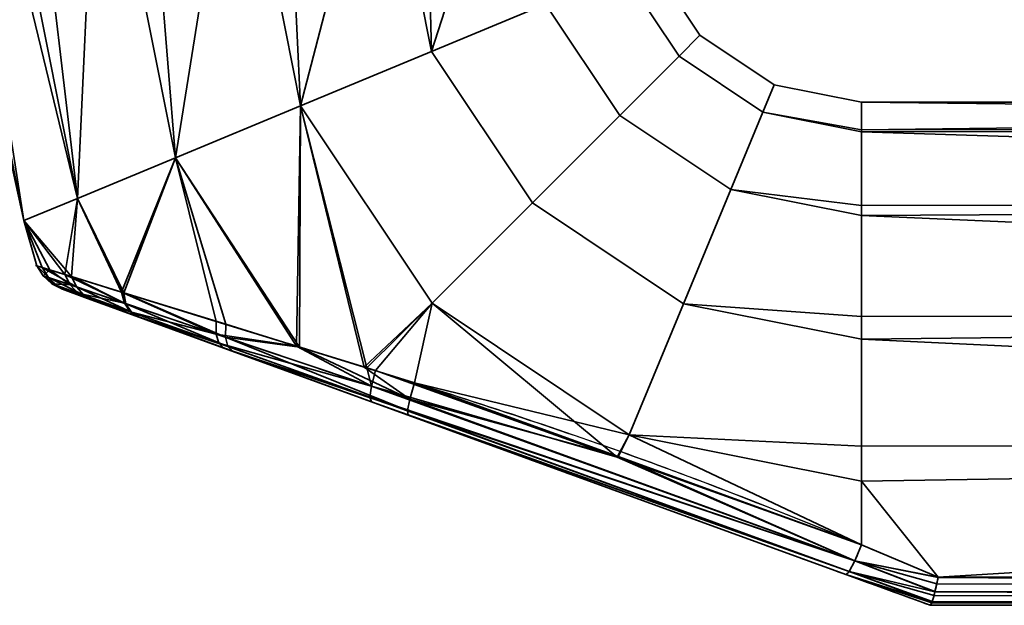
# Model space of a CAD drawing. Header units: millimetres. Extents: x -590 to 3690, y -120 to 127.
# Tile 612 of 656: x 2544 to 2587, y -120 to -94. Entities that reach past the tile are written whole.
import ezdxf

# ---------------------------------------------------------------- set-up
doc = ezdxf.new("R2010")
doc.units = ezdxf.units.MM
doc.layers.add('151', color=7, linetype='Continuous', true_color=0xffffff)

# ---------------------------------------------------------------- blocks, each defined once
blk = doc.blocks.new('UG_SURFACE_155')
at = {"layer": '151', "color": 43, "linetype": 'Continuous', "lineweight": 35}
for points in [[(2544.348, -103.182, 1100.881), (2544.348, -103.182, 1107.119), (2541, -88, 1104)], [(2544.348, -103.182, 1107.119), (2541.164, -88, 1105.559), (2541, -88, 1104)], [(2541, -88, 1104), (2541.328, -88, 1100.881), (2544.348, -103.182, 1100.881)], [(2544.348, -103.182, 1107.119), (2541.328, -88, 1107.119), (2541.164, -88, 1105.559)], [(2544.348, -103.182, 1100.881), (2541.328, -88, 1100.881), (2541.959, -88, 1099.465)], [(2543.234, -88, 1111.4), (2541.328, -88, 1107.119), (2544.348, -103.182, 1107.119), (2546.691, -102.211, 1112.817)], [(2541.959, -88, 1099.465), (2543.865, -88, 1095.183), (2546.691, -102.211, 1095.183), (2544.348, -103.182, 1100.881)], [(2546.691, -102.211, 1112.817), (2543.865, -88, 1112.817), (2543.234, -88, 1111.4)], [(2546.691, -102.211, 1095.183), (2543.865, -88, 1095.183), (2545.017, -88, 1094.146)], [(2547.348, -88, 1115.953), (2543.865, -88, 1112.817), (2546.691, -102.211, 1112.817)], [(2545.017, -88, 1094.146), (2548.5, -88, 1091.01), (2550.974, -100.437, 1091.01), (2546.691, -102.211, 1095.183)], [(2546.691, -102.211, 1112.817), (2550.974, -100.437, 1116.99), (2548.5, -88, 1116.99), (2547.348, -88, 1115.953)], [(2550.974, -100.437, 1091.01), (2548.5, -88, 1091.01), (2549.975, -88, 1090.53)], [(2552.957, -88, 1118.439), (2548.5, -88, 1116.99), (2550.974, -100.437, 1116.99)], [(2549.975, -88, 1090.53), (2554.432, -88, 1089.082), (2556.454, -98.167, 1089.082), (2550.974, -100.437, 1091.01)], [(2550.974, -100.437, 1116.99), (2556.454, -98.167, 1118.918), (2554.432, -88, 1118.918), (2552.957, -88, 1118.439)], [(2556.454, -98.167, 1089.082), (2554.432, -88, 1089.082), (2555.974, -88, 1089.244)], [(2559.093, -88, 1118.428), (2554.432, -88, 1118.918), (2556.454, -98.167, 1118.918)], [(2555.974, -88, 1089.244), (2560.635, -88, 1089.734), (2562.186, -95.793, 1089.734), (2556.454, -98.167, 1089.082)], [(2556.454, -98.167, 1118.918), (2562.186, -95.793, 1118.266), (2560.635, -88, 1118.266), (2559.093, -88, 1118.428)], [(2562.186, -95.793, 1089.734), (2560.635, -88, 1089.734), (2561.978, -88, 1090.51)], [(2564.694, -88, 1115.923), (2560.635, -88, 1118.266), (2562.186, -95.793, 1118.266)], [(2561.978, -88, 1090.51), (2566.037, -88, 1092.853), (2567.176, -93.726, 1092.853), (2562.186, -95.793, 1089.734)], [(2562.186, -95.793, 1118.266), (2567.176, -93.726, 1115.147), (2566.037, -88, 1115.147), (2564.694, -88, 1115.923)], [(2571.761, -91.827, 1104), (2573.929, -95.071, 1104), (2573.012, -95.988, 1097.899), (2570.563, -92.323, 1097.899)], [(2570.563, -92.323, 1110.101), (2573.012, -95.988, 1110.101), (2573.929, -95.071, 1104), (2571.761, -91.827, 1104)], [(2570.563, -92.323, 1097.899), (2573.012, -95.988, 1097.899), (2570.42, -98.58, 1092.853), (2567.176, -93.726, 1092.853)], [(2567.176, -93.726, 1115.147), (2570.42, -98.58, 1115.147), (2573.012, -95.988, 1110.101), (2570.563, -92.323, 1110.101)], [(2567.176, -93.726, 1092.853), (2570.42, -98.58, 1092.853), (2566.6, -102.4, 1089.734), (2562.186, -95.793, 1089.734)], [(2562.186, -95.793, 1118.266), (2566.6, -102.4, 1118.266), (2570.42, -98.58, 1115.147), (2567.176, -93.726, 1115.147)], [(2573.929, -95.071, 1104), (2577.173, -97.239, 1104), (2576.677, -98.437, 1097.899), (2573.012, -95.988, 1097.899)], [(2573.012, -95.988, 1110.101), (2576.677, -98.437, 1110.101), (2577.173, -97.239, 1104), (2573.929, -95.071, 1104)], [(2562.186, -95.793, 1089.734), (2566.6, -102.4, 1089.734), (2562.214, -106.786, 1089.082), (2556.454, -98.167, 1089.082)], [(2556.454, -98.167, 1118.918), (2562.214, -106.786, 1118.918), (2566.6, -102.4, 1118.266), (2562.186, -95.793, 1118.266)], [(2573.012, -95.988, 1097.899), (2576.677, -98.437, 1097.899), (2575.274, -101.824, 1092.853), (2570.42, -98.58, 1092.853)], [(2570.42, -98.58, 1115.147), (2575.274, -101.824, 1115.147), (2576.677, -98.437, 1110.101), (2573.012, -95.988, 1110.101)], [(2576.677, -98.437, 1097.899), (2577.173, -97.239, 1104), (2581, -98, 1104), (2581, -99.218, 1098.27)], [(2581, -99.218, 1109.73), (2581, -98, 1104), (2577.173, -97.239, 1104), (2576.677, -98.437, 1110.101)], [(2556.454, -98.167, 1118.918), (2550.974, -100.437, 1116.99), (2556.408, -108.716, 1116.839)], [(2556.274, -108.671, 1091.138), (2550.974, -100.437, 1091.01), (2556.454, -98.167, 1089.082)], [(2559.349, -109.62, 1090.135), (2556.274, -108.671, 1091.138), (2556.454, -98.167, 1089.082)], [(2556.454, -98.167, 1118.918), (2556.408, -108.716, 1116.839), (2559.239, -109.593, 1117.64)], [(2556.454, -98.167, 1089.082), (2562.214, -106.786, 1089.082), (2559.349, -109.62, 1090.135)], [(2559.239, -109.593, 1117.64), (2562.214, -106.786, 1118.918), (2556.454, -98.167, 1118.918)], [(2679, -99.144, 1098.254), (2581, -99.218, 1098.27), (2581, -98, 1104)], [(2679, -98, 1104), (2581, -98, 1104), (2581, -99.218, 1109.73)], [(2581, -99.218, 1109.73), (2679, -99.144, 1109.746), (2679, -98, 1104)], [(2581, -98, 1104), (2679, -98, 1104), (2679, -99.144, 1098.254)], [(2570.42, -98.58, 1092.853), (2575.274, -101.824, 1092.853), (2573.207, -106.815, 1089.734), (2566.6, -102.4, 1089.734)], [(2566.6, -102.4, 1118.266), (2573.207, -106.815, 1118.266), (2575.274, -101.824, 1115.147), (2570.42, -98.58, 1115.147)], [(2575.274, -101.824, 1092.853), (2576.677, -98.437, 1097.899), (2581, -99.297, 1097.899), (2581, -102.516, 1093.467)], [(2581, -102.516, 1114.532), (2581, -99.297, 1110.101), (2576.677, -98.437, 1110.101), (2575.274, -101.824, 1115.147)], [(2576.677, -98.437, 1110.101), (2581, -99.297, 1110.101), (2581, -99.218, 1109.73)], [(2581, -99.218, 1098.27), (2581, -99.297, 1097.899), (2576.677, -98.437, 1097.899)], [(2581, -99.297, 1097.899), (2679, -99.144, 1098.254), (2679, -102.402, 1093.385)], [(2679, -99.144, 1109.746), (2581, -99.218, 1109.73), (2581, -99.297, 1110.101)], [(2581, -99.297, 1110.101), (2679, -102.402, 1114.615), (2679, -99.144, 1109.746)], [(2581, -99.297, 1097.899), (2581, -99.218, 1098.27), (2679, -99.144, 1098.254)], [(2679, -102.402, 1093.385), (2581, -102.516, 1093.467), (2581, -99.297, 1097.899)], [(2581, -99.297, 1110.101), (2581, -102.516, 1114.532), (2679, -102.402, 1114.615)], [(2550.974, -100.437, 1116.99), (2546.691, -102.211, 1112.817), (2548.717, -106.34, 1112.813)], [(2548.613, -106.308, 1095.278), (2546.691, -102.211, 1095.183), (2550.974, -100.437, 1091.01)], [(2550.974, -100.437, 1091.01), (2552.759, -107.586, 1092.285), (2548.613, -106.308, 1095.278)], [(2548.717, -106.34, 1112.813), (2553.18, -107.716, 1115.926), (2550.974, -100.437, 1116.99)], [(2550.974, -100.437, 1091.01), (2556.274, -108.671, 1091.138), (2552.759, -107.586, 1092.285)], [(2553.18, -107.716, 1115.926), (2556.408, -108.716, 1116.839), (2550.974, -100.437, 1116.99)], [(2573.207, -106.815, 1089.734), (2575.274, -101.824, 1092.853), (2581, -102.963, 1092.853), (2581, -107.376, 1090.305)], [(2581, -107.376, 1117.695), (2581, -102.963, 1115.147), (2575.274, -101.824, 1115.147), (2573.207, -106.815, 1118.266)], [(2575.274, -101.824, 1115.147), (2581, -102.963, 1115.147), (2581, -102.516, 1114.532)], [(2581, -102.516, 1093.467), (2581, -102.963, 1092.853), (2575.274, -101.824, 1092.853)], [(2544.348, -103.182, 1100.881), (2546.691, -102.211, 1095.183), (2546.142, -105.541, 1098.674)], [(2546.424, -105.629, 1109.854), (2546.691, -102.211, 1112.817), (2544.348, -103.182, 1107.119)], [(2546.691, -102.211, 1095.183), (2548.613, -106.308, 1095.278), (2546.142, -105.541, 1098.674)], [(2546.424, -105.629, 1109.854), (2548.675, -106.327, 1112.784), (2546.691, -102.211, 1112.817)], [(2548.675, -106.327, 1112.784), (2548.717, -106.34, 1112.813), (2546.691, -102.211, 1112.817)], [(2566.6, -102.4, 1089.734), (2573.207, -106.815, 1089.734), (2570.833, -112.546, 1089.082), (2562.214, -106.786, 1089.082)], [(2562.214, -106.786, 1118.918), (2570.833, -112.546, 1118.918), (2573.207, -106.815, 1118.266), (2566.6, -102.4, 1118.266)], [(2581, -102.963, 1092.853), (2679, -102.402, 1093.385), (2679, -107.277, 1090.135)], [(2679, -107.277, 1117.865), (2679, -102.402, 1114.615), (2581, -102.963, 1115.147)], [(2679, -102.402, 1114.615), (2581, -102.516, 1114.532), (2581, -102.963, 1115.147)], [(2581, -102.963, 1092.853), (2581, -102.516, 1093.467), (2679, -102.402, 1093.385)], [(2679, -107.277, 1090.135), (2581, -107.376, 1090.305), (2581, -102.963, 1092.853)], [(2581, -102.963, 1115.147), (2581, -107.376, 1117.695), (2679, -107.277, 1117.865)], [(2544.348, -103.182, 1107.119), (2544.348, -103.182, 1100.881), (2544.916, -105.158, 1102.843)], [(2544.348, -103.182, 1100.881), (2545.484, -105.335, 1100.914), (2544.916, -105.158, 1102.843)], [(2544.348, -103.182, 1107.119), (2545.15, -105.231, 1106.582), (2546.424, -105.629, 1109.854)], [(2544.916, -105.158, 1102.843), (2545.15, -105.231, 1106.582), (2544.348, -103.182, 1107.119)], [(2546.142, -105.541, 1098.674), (2545.484, -105.335, 1100.914), (2544.348, -103.182, 1100.881)], [(2545.195, -105.594, 1102.889), (2544.916, -105.158, 1102.843), (2545.484, -105.335, 1100.914)], [(2544.916, -105.158, 1102.843), (2545.195, -105.594, 1102.889), (2545.419, -105.67, 1106.481)], [(2545.419, -105.67, 1106.481), (2545.15, -105.231, 1106.582), (2544.916, -105.158, 1102.843)], [(2545.15, -105.231, 1106.582), (2545.419, -105.67, 1106.481), (2546.643, -106.084, 1109.63)], [(2546.643, -106.084, 1109.63), (2546.424, -105.629, 1109.854), (2545.15, -105.231, 1106.582)], [(2546.372, -105.992, 1098.879), (2545.195, -105.594, 1102.889), (2545.484, -105.335, 1100.914)], [(2545.484, -105.335, 1100.914), (2546.142, -105.541, 1098.674), (2546.372, -105.992, 1098.879)], [(2546.142, -105.541, 1098.674), (2548.613, -106.308, 1095.278), (2548.75, -106.795, 1095.602)], [(2548.75, -106.795, 1095.602), (2546.372, -105.992, 1098.879), (2546.142, -105.541, 1098.674)], [(2545.195, -105.594, 1102.889), (2545.575, -105.943, 1102.941), (2545.791, -106.02, 1106.364)], [(2545.791, -106.02, 1106.364), (2545.419, -105.67, 1106.481), (2545.195, -105.594, 1102.889)], [(2545.575, -105.943, 1102.941), (2545.195, -105.594, 1102.889), (2546.372, -105.992, 1098.879)], [(2545.419, -105.67, 1106.481), (2545.791, -106.02, 1106.364), (2546.97, -106.441, 1109.363)], [(2546.97, -106.441, 1109.363), (2546.643, -106.084, 1109.63), (2545.419, -105.67, 1106.481)], [(2546.372, -105.992, 1098.879), (2546.709, -106.348, 1099.121), (2545.575, -105.943, 1102.941)], [(2545.791, -106.02, 1106.364), (2545.575, -105.943, 1102.941), (2546.033, -106.181, 1102.998)], [(2546.033, -106.181, 1102.998), (2545.575, -105.943, 1102.941), (2546.709, -106.348, 1099.121)], [(2546.424, -105.629, 1109.854), (2546.643, -106.084, 1109.63), (2548.809, -106.815, 1112.458)], [(2548.809, -106.815, 1112.458), (2548.675, -106.327, 1112.784), (2546.424, -105.629, 1109.854)], [(2546.97, -106.441, 1109.363), (2545.791, -106.02, 1106.364), (2546.242, -106.257, 1106.238)], [(2546.033, -106.181, 1102.998), (2546.242, -106.257, 1106.238), (2545.791, -106.02, 1106.364)], [(2546.709, -106.348, 1099.121), (2547.128, -106.58, 1099.384), (2546.033, -106.181, 1102.998)], [(2546.242, -106.257, 1106.238), (2546.033, -106.181, 1102.998), (2547.128, -106.58, 1099.384), (2549.346, -107.387, 1096.441)], [(2546.242, -106.257, 1106.238), (2547.381, -106.672, 1109.074), (2546.97, -106.441, 1109.363)], [(2549.346, -107.387, 1096.441), (2547.381, -106.672, 1109.074), (2546.242, -106.257, 1106.238)], [(2546.709, -106.348, 1099.121), (2546.372, -105.992, 1098.879), (2548.75, -106.795, 1095.602)], [(2546.643, -106.084, 1109.63), (2546.97, -106.441, 1109.363), (2549.059, -107.186, 1112.056)], [(2549.059, -107.186, 1112.056), (2548.809, -106.815, 1112.458), (2546.643, -106.084, 1109.63)], [(2548.75, -106.795, 1095.602), (2549.001, -107.166, 1096.001), (2546.709, -106.348, 1099.121)], [(2547.128, -106.58, 1099.384), (2546.709, -106.348, 1099.121), (2549.001, -107.166, 1096.001)], [(2548.613, -106.308, 1095.278), (2552.759, -107.586, 1092.285), (2552.756, -108.141, 1092.691)], [(2552.756, -108.141, 1092.691), (2548.75, -106.795, 1095.602), (2548.613, -106.308, 1095.278)], [(2548.717, -106.34, 1112.813), (2548.675, -106.327, 1112.784), (2548.809, -106.815, 1112.458)], [(2548.717, -106.34, 1112.813), (2548.809, -106.815, 1112.458), (2553.164, -108.278, 1115.516)], [(2553.164, -108.278, 1115.516), (2553.18, -107.716, 1115.926), (2548.717, -106.34, 1112.813)], [(2549.059, -107.186, 1112.056), (2546.97, -106.441, 1109.363), (2547.381, -106.672, 1109.074)], [(2549.001, -107.166, 1096.001), (2549.346, -107.387, 1096.441), (2547.128, -106.58, 1099.384)], [(2547.381, -106.672, 1109.074), (2549.402, -107.407, 1111.613), (2549.059, -107.186, 1112.056)], [(2549.402, -107.407, 1111.613), (2547.381, -106.672, 1109.074), (2553.101, -108.754, 1093.847)], [(2549.346, -107.387, 1096.441), (2553.101, -108.754, 1093.847), (2547.381, -106.672, 1109.074)], [(2549.001, -107.166, 1096.001), (2548.75, -106.795, 1095.602), (2552.756, -108.141, 1092.691)], [(2548.809, -106.815, 1112.458), (2549.059, -107.186, 1112.056), (2553.271, -108.687, 1114.964)], [(2553.271, -108.687, 1114.964), (2553.164, -108.278, 1115.516), (2548.809, -106.815, 1112.458)], [(2562.214, -106.786, 1118.918), (2559.239, -109.593, 1117.64), (2561.441, -110.275, 1118.263)], [(2559.728, -109.737, 1090.011), (2559.349, -109.62, 1090.135), (2562.214, -106.786, 1089.082)], [(2570.309, -113.529, 1089.831), (2559.728, -109.737, 1090.011), (2562.214, -106.786, 1089.082)], [(2570.833, -112.546, 1118.918), (2562.214, -106.786, 1118.918), (2561.441, -110.275, 1118.263)], [(2562.214, -106.786, 1089.082), (2570.833, -112.546, 1089.082), (2570.309, -113.529, 1089.831)], [(2570.833, -112.546, 1089.082), (2573.207, -106.815, 1089.734), (2581, -108.365, 1089.734), (2581, -113.05, 1089.242)], [(2581, -113.05, 1118.758), (2581, -108.365, 1118.266), (2573.207, -106.815, 1118.266), (2570.833, -112.546, 1118.918)], [(2573.207, -106.815, 1118.266), (2581, -108.365, 1118.266), (2581, -107.376, 1117.695)], [(2581, -107.376, 1090.305), (2581, -108.365, 1089.734), (2573.207, -106.815, 1089.734)], [(2552.756, -108.141, 1092.691), (2552.875, -108.546, 1093.233), (2549.001, -107.166, 1096.001)], [(2549.346, -107.387, 1096.441), (2549.001, -107.166, 1096.001), (2552.875, -108.546, 1093.233)], [(2553.271, -108.687, 1114.964), (2549.059, -107.186, 1112.056), (2549.402, -107.407, 1111.613)], [(2581, -108.365, 1089.734), (2679, -107.277, 1090.135), (2679, -113.025, 1089)], [(2679, -113.025, 1119), (2679, -107.277, 1117.865), (2581, -108.365, 1118.266)], [(2679, -107.277, 1117.865), (2581, -107.376, 1117.695), (2581, -108.365, 1118.266)], [(2581, -108.365, 1089.734), (2581, -107.376, 1090.305), (2679, -107.277, 1090.135)], [(2552.875, -108.546, 1093.233), (2553.101, -108.754, 1093.847), (2549.346, -107.387, 1096.441)], [(2549.402, -107.407, 1111.613), (2553.485, -108.894, 1114.336), (2553.271, -108.687, 1114.964)], [(2553.101, -108.754, 1093.847), (2561.166, -111.689, 1116.361), (2553.485, -108.894, 1114.336), (2549.402, -107.407, 1111.613)], [(2552.756, -108.141, 1092.691), (2552.759, -107.586, 1092.285), (2556.274, -108.671, 1091.138)], [(2556.408, -108.716, 1116.839), (2553.18, -107.716, 1115.926), (2553.164, -108.278, 1115.516)], [(2556.274, -108.671, 1091.138), (2559.551, -110.419, 1090.427), (2552.756, -108.141, 1092.691)], [(2552.875, -108.546, 1093.233), (2552.756, -108.141, 1092.691), (2559.551, -110.419, 1090.427)], [(2559.551, -110.419, 1090.427), (2559.487, -110.9, 1091.085), (2552.875, -108.546, 1093.233)], [(2553.101, -108.754, 1093.847), (2552.875, -108.546, 1093.233), (2559.487, -110.9, 1091.085)], [(2553.164, -108.278, 1115.516), (2553.271, -108.687, 1114.964), (2561.136, -111.488, 1117.182)], [(2556.408, -108.716, 1116.839), (2553.164, -108.278, 1115.516), (2561.233, -110.986, 1117.857)], [(2561.136, -111.488, 1117.182), (2561.233, -110.986, 1117.857), (2553.164, -108.278, 1115.516)], [(2679, -113.025, 1089), (2581, -113.05, 1089.242), (2581, -108.365, 1089.734)], [(2581, -108.365, 1118.266), (2581, -113.05, 1118.758), (2679, -113.025, 1119)], [(2559.487, -110.9, 1091.085), (2559.549, -111.101, 1091.876), (2553.101, -108.754, 1093.847)], [(2553.101, -108.754, 1093.847), (2559.549, -111.101, 1091.876), (2561.166, -111.689, 1116.361)], [(2561.136, -111.488, 1117.182), (2553.271, -108.687, 1114.964), (2553.485, -108.894, 1114.336)], [(2553.485, -108.894, 1114.336), (2561.166, -111.689, 1116.361), (2561.136, -111.488, 1117.182)], [(2559.551, -110.419, 1090.427), (2556.274, -108.671, 1091.138), (2559.349, -109.62, 1090.135)], [(2561.233, -110.986, 1117.857), (2559.239, -109.593, 1117.64), (2556.408, -108.716, 1116.839)], [(2561.233, -110.986, 1117.857), (2561.441, -110.275, 1118.263), (2559.239, -109.593, 1117.64)], [(2559.349, -109.62, 1090.135), (2559.728, -109.737, 1090.011), (2559.551, -110.419, 1090.427)], [(2559.551, -110.419, 1090.427), (2559.728, -109.737, 1090.011), (2570.309, -113.529, 1089.831)], [(2570.345, -113.501, 1118.304), (2561.441, -110.275, 1118.263), (2561.233, -110.986, 1117.857)], [(2561.441, -110.275, 1118.263), (2570.345, -113.501, 1118.304), (2570.833, -112.546, 1118.918)], [(2559.487, -110.9, 1091.085), (2559.551, -110.419, 1090.427), (2580.703, -118.056, 1090.051)], [(2570.309, -113.529, 1089.831), (2580.703, -118.056, 1090.051), (2559.551, -110.419, 1090.427)], [(2580.703, -118.056, 1090.051), (2580.46, -118.517, 1090.73), (2559.487, -110.9, 1091.085)], [(2559.549, -111.101, 1091.876), (2559.487, -110.9, 1091.085), (2580.46, -118.517, 1090.73)], [(2580.46, -118.517, 1090.73), (2580.316, -118.659, 1091.562), (2559.549, -111.101, 1091.876)], [(2559.549, -111.101, 1091.876), (2580.316, -118.659, 1091.562), (2580.316, -118.659, 1116.438), (2561.166, -111.689, 1116.361)], [(2580.703, -118.056, 1117.949), (2561.233, -110.986, 1117.857), (2561.136, -111.488, 1117.182)], [(2570.345, -113.501, 1118.304), (2561.233, -110.986, 1117.857), (2580.703, -118.056, 1117.949)], [(2580.46, -118.517, 1117.27), (2561.136, -111.488, 1117.182), (2561.166, -111.689, 1116.361)], [(2561.136, -111.488, 1117.182), (2580.46, -118.517, 1117.27), (2580.703, -118.056, 1117.949)], [(2561.166, -111.689, 1116.361), (2580.316, -118.659, 1116.438), (2580.46, -118.517, 1117.27)], [(2581, -117.361, 1089.648), (2570.309, -113.529, 1089.831), (2570.833, -112.546, 1089.082)], [(2570.833, -112.546, 1118.918), (2570.345, -113.501, 1118.304), (2581, -117.361, 1118.352)], [(2570.833, -112.546, 1118.918), (2581, -114.568, 1118.918), (2581, -113.05, 1118.758)], [(2581, -117.361, 1118.352), (2581, -114.568, 1118.918), (2570.833, -112.546, 1118.918)], [(2570.833, -112.546, 1089.082), (2581, -114.568, 1089.082), (2581, -117.361, 1089.648)], [(2581, -113.05, 1089.242), (2581, -114.568, 1089.082), (2570.833, -112.546, 1089.082)], [(2679, -113.025, 1119), (2581, -114.568, 1118.918), (2584.353, -118.769, 1117.846)], [(2679, -113.025, 1119), (2581, -113.05, 1118.758), (2581, -114.568, 1118.918)], [(2584.353, -118.769, 1090.154), (2581, -114.568, 1089.082), (2679, -113.025, 1089)], [(2581, -114.568, 1089.082), (2581, -113.05, 1089.242), (2679, -113.025, 1089)], [(2679, -113.025, 1089), (2679, -118.769, 1090.154), (2584.353, -118.769, 1090.154)], [(2584.353, -118.769, 1117.846), (2679, -118.769, 1117.846), (2679, -113.025, 1119)], [(2570.309, -113.529, 1089.831), (2581, -117.361, 1089.648), (2580.703, -118.056, 1090.051)], [(2580.703, -118.056, 1117.949), (2581, -117.361, 1118.352), (2570.345, -113.501, 1118.304)], [(2581, -114.568, 1118.918), (2581, -117.361, 1118.352), (2584.353, -118.769, 1117.846)], [(2584.353, -118.769, 1090.154), (2581, -117.361, 1089.648), (2581, -114.568, 1089.082)], [(2584.353, -118.769, 1117.846), (2581, -117.361, 1118.352), (2580.703, -118.056, 1117.949)], [(2580.703, -118.056, 1090.051), (2581, -117.361, 1089.648), (2584.353, -118.769, 1090.154)], [(2584.206, -119.416, 1117.379), (2580.703, -118.056, 1117.949), (2580.46, -118.517, 1117.27)], [(2580.46, -118.517, 1090.73), (2580.703, -118.056, 1090.051), (2584.206, -119.416, 1090.621)], [(2580.703, -118.056, 1117.949), (2584.35, -118.783, 1117.84), (2584.353, -118.769, 1117.846)], [(2580.703, -118.056, 1117.949), (2584.21, -119.399, 1117.393), (2584.289, -119.067, 1117.692)], [(2584.289, -119.067, 1117.692), (2584.35, -118.783, 1117.84), (2580.703, -118.056, 1117.949)], [(2580.703, -118.056, 1117.949), (2584.206, -119.416, 1117.379), (2584.21, -119.399, 1117.393)], [(2580.703, -118.056, 1090.051), (2584.35, -118.783, 1090.16), (2584.289, -119.067, 1090.308)], [(2584.353, -118.769, 1090.154), (2584.35, -118.783, 1090.16), (2580.703, -118.056, 1090.051)], [(2584.289, -119.067, 1090.308), (2584.21, -119.399, 1090.607), (2580.703, -118.056, 1090.051)], [(2584.21, -119.399, 1090.607), (2584.206, -119.416, 1090.621), (2580.703, -118.056, 1090.051)], [(2584.081, -119.853, 1116.723), (2580.46, -118.517, 1117.27), (2580.316, -118.659, 1116.438)], [(2580.316, -118.659, 1091.562), (2580.46, -118.517, 1090.73), (2584.081, -119.853, 1091.277)], [(2580.316, -118.659, 1091.562), (2584, -120, 1092.051), (2584, -120, 1115.949), (2580.316, -118.659, 1116.438)], [(2580.316, -118.659, 1116.438), (2584.07, -119.888, 1116.66), (2584.081, -119.853, 1116.723)], [(2580.316, -118.659, 1116.438), (2584.002, -120, 1116), (2584.07, -119.888, 1116.66)], [(2580.316, -118.659, 1116.438), (2584, -120, 1115.949), (2584.002, -120, 1116)], [(2584.081, -119.853, 1091.277), (2584.07, -119.888, 1091.34), (2580.316, -118.659, 1091.562)], [(2584.07, -119.888, 1091.34), (2584.002, -120, 1092), (2580.316, -118.659, 1091.562)], [(2584.002, -120, 1092), (2584, -120, 1092.051), (2580.316, -118.659, 1091.562)], [(2580.46, -118.517, 1117.27), (2584.169, -119.566, 1117.244), (2584.206, -119.416, 1117.379)], [(2580.46, -118.517, 1117.27), (2584.087, -119.835, 1116.757), (2584.169, -119.566, 1117.244)], [(2580.46, -118.517, 1117.27), (2584.081, -119.853, 1116.723), (2584.087, -119.835, 1116.757)], [(2584.206, -119.416, 1090.621), (2584.169, -119.566, 1090.757), (2580.46, -118.517, 1090.73)], [(2584.169, -119.566, 1090.757), (2584.087, -119.835, 1091.243), (2580.46, -118.517, 1090.73)], [(2584.087, -119.835, 1091.243), (2584.081, -119.853, 1091.277), (2580.46, -118.517, 1090.73)], [(2679, -119.415, 1117.411), (2584.35, -118.783, 1117.84), (2584.289, -119.067, 1117.692)], [(2584.289, -119.067, 1090.308), (2584.35, -118.783, 1090.16), (2679, -119.41, 1090.581)], [(2584.353, -118.769, 1117.846), (2584.35, -118.783, 1117.84), (2679, -119.415, 1117.411)], [(2679, -119.41, 1090.581), (2584.35, -118.783, 1090.16), (2584.353, -118.769, 1090.154)], [(2679, -119.415, 1117.411), (2679, -119.41, 1117.419), (2584.353, -118.769, 1117.846)], [(2679, -119.41, 1117.419), (2679, -118.769, 1117.846), (2584.353, -118.769, 1117.846)], [(2584.353, -118.769, 1090.154), (2679, -118.769, 1090.154), (2679, -119.41, 1090.581)], [(2584.289, -119.067, 1117.692), (2584.21, -119.399, 1117.393), (2679, -119.415, 1117.411)], [(2679, -119.41, 1090.581), (2584.21, -119.399, 1090.607), (2584.289, -119.067, 1090.308)], [(2584.169, -119.566, 1117.244), (2584.087, -119.835, 1116.757), (2679, -119.847, 1116.764)], [(2679, -119.846, 1091.232), (2584.087, -119.835, 1091.243), (2584.169, -119.566, 1090.757)], [(2679, -119.847, 1116.764), (2584.206, -119.416, 1117.379), (2584.169, -119.566, 1117.244)], [(2584.169, -119.566, 1090.757), (2584.206, -119.416, 1090.621), (2679, -119.846, 1091.232)], [(2584.21, -119.399, 1117.393), (2584.206, -119.416, 1117.379), (2679, -119.847, 1116.764)], [(2679, -119.846, 1091.232), (2584.206, -119.416, 1090.621), (2584.21, -119.399, 1090.607)], [(2679, -119.847, 1116.764), (2679, -119.846, 1116.768), (2584.21, -119.399, 1117.393)], [(2679, -119.846, 1116.768), (2679, -119.415, 1117.411), (2584.21, -119.399, 1117.393)], [(2584.21, -119.399, 1090.607), (2679, -119.415, 1090.589), (2679, -119.846, 1091.232)], [(2679, -119.41, 1090.581), (2679, -119.415, 1090.589), (2584.21, -119.399, 1090.607)], [(2679, -120, 1092), (2679, -120, 1116), (2584, -120, 1115.949), (2584, -120, 1092.051)], [(2679, -120, 1116), (2584.002, -120, 1116), (2584, -120, 1115.949)], [(2584, -120, 1092.051), (2584.002, -120, 1092), (2679, -120, 1092)], [(2584.07, -119.888, 1116.66), (2584.002, -120, 1116), (2679, -120, 1116)], [(2679, -120, 1092), (2584.002, -120, 1092), (2584.07, -119.888, 1091.34)], [(2679, -120, 1116), (2584.081, -119.853, 1116.723), (2584.07, -119.888, 1116.66)], [(2584.07, -119.888, 1091.34), (2584.081, -119.853, 1091.277), (2679, -120, 1092)], [(2584.087, -119.835, 1116.757), (2584.081, -119.853, 1116.723), (2679, -120, 1116)], [(2679, -120, 1092), (2584.081, -119.853, 1091.277), (2584.087, -119.835, 1091.243)], [(2679, -120, 1116), (2679, -119.847, 1116.764), (2584.087, -119.835, 1116.757)], [(2679, -119.846, 1091.232), (2679, -119.847, 1091.236), (2584.087, -119.835, 1091.243)], [(2584.087, -119.835, 1091.243), (2679, -119.847, 1091.236), (2679, -120, 1092)]]:
    blk.add_3dface(points, dxfattribs=at)

msp = doc.modelspace()

# ---------------------------------------------------------------- linework, layer by layer
at = {"layer": '151', "color": 252, "linetype": 'Continuous', "lineweight": -3, "true_color": 0x939598}
for p, q in [((2584.353, -118.769, 1117.846), (2679, -118.769, 1117.846)), ((2679, -118.769, 1090.154), (2584.353, -118.769, 1090.154)), ((2584, -120, 1092.051), (2584, -120, 1115.949)), ((2584.002, -120, 1092), (2679, -120, 1092)), ((2679, -120, 1116), (2584.002, -120, 1116))]:
    msp.add_line(p, q, dxfattribs=at)
at = {"layer": '151', "color": 252, "linetype": 'Continuous', "lineweight": -3, "true_color": 0x939598, "extrusion": (1, 0, 0)}
msp.add_arc((-113, 1104, 2581), 15, 253.0972, 106.9028, dxfattribs=at)
at = {"layer": '151', "color": 252, "linetype": 'Continuous', "lineweight": -3, "true_color": 0x939598, "extrusion": (0.934658, -0.340188, -0.103375)}
msp.add_arc((773.017, 1365.306, 2336.668), 2, 105.8556, 180, dxfattribs=at)
at = {"layer": '151', "color": 252, "linetype": 'Continuous', "lineweight": -3, "true_color": 0x939598, "extrusion": (0.934658, -0.340188, 0.103375)}
msp.add_arc((773.017, 830.864, 2564.92), 2, 180, 254.1444, dxfattribs=at)
at = {"layer": '151', "color": 252, "linetype": 'Continuous', "lineweight": -3, "true_color": 0x939598, "extrusion": (0.387206, 0.921993, 0)}
for start_param, end_param in [(1.176005, 1.275787), (5.007398, 5.10718)]:
    msp.add_ellipse((2570.615, -113, 1104), major_axis=(35.717, -15), ratio=0.387206, start_param=start_param, end_param=end_param, dxfattribs=at)
at = {"layer": '151', "color": 252, "linetype": 'Continuous', "lineweight": -3, "true_color": 0x939598, "extrusion": (-0.34202, -0.939693, 0)}
for start_param, end_param in [(5.007398, 5.117253), (1.165933, 1.275787)]:
    msp.add_ellipse((2569.931, -114.879, 1104), major_axis=(35.717, -13), ratio=0.34202, start_param=start_param, end_param=end_param, dxfattribs=at)
at = {"layer": '151', "color": 252, "linetype": 'Continuous', "lineweight": -3, "true_color": 0x939598}
for points, knots in [([(2581, -117.361, 1089.648), (2579.254, -116.642, 1089.43), (2577.499, -115.935, 1089.318), (2573.97, -114.564, 1089.192), (2572.195, -113.901, 1089.176), (2566.837, -111.991, 1089.226), (2563.223, -110.827, 1089.358), (2557.862, -109.155, 1090.359), (2556.114, -108.617, 1090.83), (2552.745, -107.582, 1092.203), (2551.124, -107.084, 1093.114), (2548.992, -106.426, 1094.873), (2548.322, -106.218, 1095.534), (2547.138, -105.851, 1096.968), (2546.62, -105.69, 1097.744), (2545.753, -105.419, 1099.43), (2545.42, -105.316, 1100.311), (2544.971, -105.175, 1102.138), (2544.854, -105.139, 1103.1), (2544.866, -105.142, 1105.944), (2545.356, -105.296, 1107.833), (2547.113, -105.843, 1111.181), (2548.365, -106.232, 1112.627), (2551.223, -107.114, 1114.949), (2552.847, -107.613, 1115.848), (2556.224, -108.651, 1117.205), (2557.969, -109.188, 1117.666), (2561.523, -110.297, 1118.319), (2563.329, -110.87, 1118.509), (2566.907, -112.044, 1118.744), (2568.689, -112.651, 1118.792), (2572.235, -113.916, 1118.824), (2573.999, -114.574, 1118.808), (2577.509, -115.939, 1118.681), (2579.257, -116.644, 1118.57), (2581, -117.361, 1118.352)], [0, 0, 0, 0, 0.0625, 0.0625, 0.125, 0.125, 0.25, 0.25, 0.3125, 0.3125, 0.375, 0.375, 0.40625, 0.40625, 0.4375, 0.4375, 0.46875, 0.46875, 0.5, 0.5, 0.5625, 0.5625, 0.625, 0.625, 0.6875, 0.6875, 0.75, 0.75, 0.8125, 0.8125, 0.875, 0.875, 0.9375, 0.9375, 1, 1, 1, 1]), ([(2580.316, -118.659, 1116.438), (2576.98, -117.445, 1116.807), (2573.646, -116.231, 1116.853), (2566.977, -113.804, 1116.82), (2563.629, -112.585, 1116.735), (2558.654, -110.775, 1116), (2557.021, -110.18, 1115.648), (2553.841, -109.023, 1114.57), (2552.283, -108.456, 1113.833), (2549.508, -107.446, 1111.855), (2548.264, -106.993, 1110.592), (2546.478, -106.343, 1107.522), (2545.976, -106.16, 1105.753), (2545.984, -106.163, 1103.077), (2546.114, -106.211, 1102.174), (2546.595, -106.386, 1100.478), (2546.951, -106.515, 1099.658), (2548.29, -107.003, 1097.38), (2549.534, -107.456, 1096.12), (2552.315, -108.467, 1094.149), (2553.874, -109.035, 1093.416), (2557.055, -110.193, 1092.344), (2558.703, -110.793, 1091.991), (2563.682, -112.605, 1091.261), (2567.007, -113.815, 1091.18), (2573.659, -116.236, 1091.147), (2576.985, -117.447, 1091.193), (2580.316, -118.659, 1091.562)], [0, 0, 0, 0, 0.125, 0.125, 0.25, 0.25, 0.3125, 0.3125, 0.375, 0.375, 0.4375, 0.4375, 0.5, 0.5, 0.53125, 0.53125, 0.5625, 0.5625, 0.625, 0.625, 0.6875, 0.6875, 0.75, 0.75, 0.875, 0.875, 1, 1, 1, 1])]:
    msp.add_open_spline(points, degree=3, knots=knots, dxfattribs=at)
for points in [[(2584.353, -118.769, 1117.846), (2584.206, -119.484, 1117.548), (2584.061, -120, 1116.798), (2584.002, -120, 1116)], [(2584.002, -120, 1092), (2584.061, -120, 1091.202), (2584.206, -119.484, 1090.452), (2584.353, -118.769, 1090.154)], [(2584, -120, 1092.051), (2584, -120, 1092.034), (2584.001, -120, 1092.017), (2584.002, -120, 1092)], [(2584.002, -120, 1116), (2584.001, -120, 1115.983), (2584, -120, 1115.966), (2584, -120, 1115.949)]]:
    msp.add_open_spline(points, degree=3, dxfattribs=at)

# ---------------------------------------------------------------- block references
msp.add_blockref('UG_SURFACE_155', (0, 0), dxfattribs=at)

doc.saveas('drawing.dxf')
